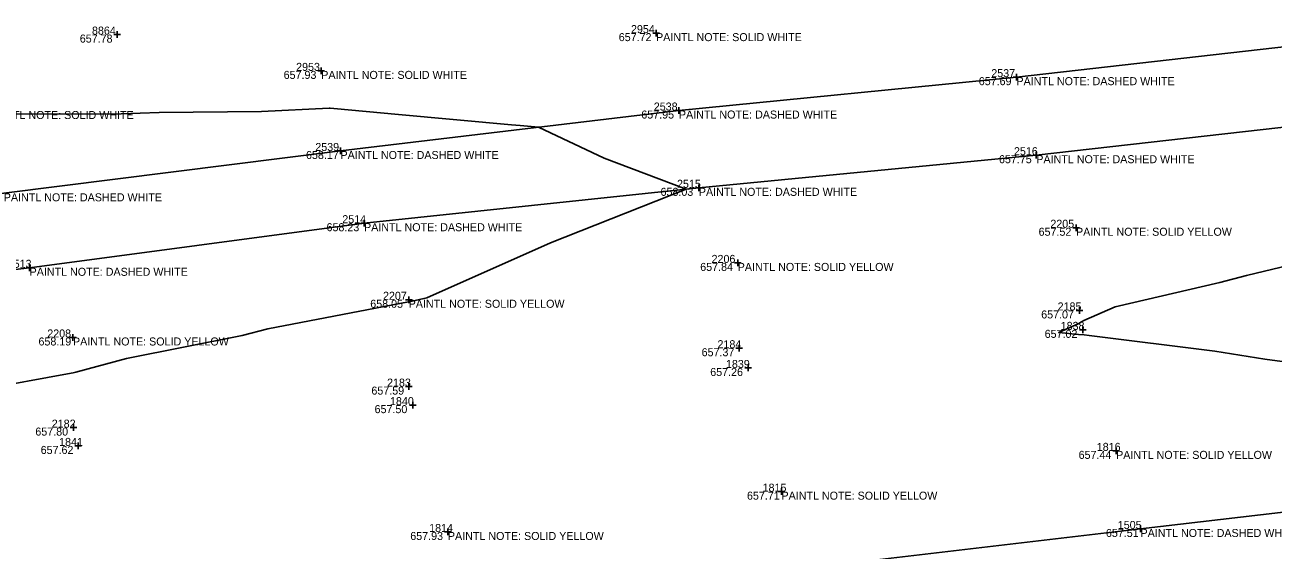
# Model space of a CAD drawing. Extents: x 2129350 to 2137777, y 657588 to 659885.
# Drawn here: x 2137058.3 to 2137245.4, y 659645.7 to 659724.4 of the extents above; entities that cross this region are included whole.
import ezdxf

# ---------------------------------------------------------------- set-up
doc = ezdxf.new("R2010")
doc.units = 0
for name, color, linetype in [('DT_X_Contour_Minor', 7, 'Continuous'), ('PV_X_COP', 7, 'Continuous'), ('SV_X_Shot_Marker', 7, 'Continuous'), ('SV_X_Text_Comment', 7, 'Continuous'), ('SV_X_Text_Elevation', 7, 'Continuous'), ('SV_X_Text_Name', 7, 'Continuous')]:
    doc.layers.add(name, color=color, linetype=linetype)

msp = doc.modelspace()

# ---------------------------------------------------------------- linework, layer by layer
at = {"layer": 'DT_X_Contour_Minor'}
for points in [[(2137116.29, 659683.03), (2137118.51, 659683.54), (2137137.06, 659691.75), (2137157.37, 659699.81), (2137145.11, 659704.45), (2137135.27, 659709.08), (2137132.5, 659709.34), (2137131.2, 659709.45), (2137114.27, 659711.01), (2137104.58, 659711.89), (2137104.03, 659711.94), (2137103.86, 659711.94), (2137093.74, 659711.47), (2137078.4, 659711.32), (2137072.7, 659711.09), (2137052.86, 659711.04)], [(2137256.02, 659672.76), (2137244.11, 659674.35), (2137236.61, 659675.53), (2137217.81, 659677.88), (2137217.78, 659677.88), (2137217.03, 659677.98), (2137216.21, 659678.06), (2137213.24, 659678.32), (2137216.22, 659679.69), (2137216.64, 659679.93), (2137217.01, 659680.12), (2137221.71, 659682.2), (2137237.37, 659685.81), (2137241.36, 659686.88), (2137256.96, 659690.6)], [(2137051.49, 659669.74), (2137065.18, 659672.25), (2137065.5, 659672.31), (2137065.89, 659672.39), (2137073.51, 659674.44), (2137090.83, 659677.9), (2137094.66, 659678.87), (2137115.77, 659682.91), (2137115.79, 659682.91), (2137116.29, 659683.03)]]:
    msp.add_lwpolyline(points, dxfattribs=at)
at = {"layer": 'PV_X_COP'}
for points in [[(2137257.06, 659722.27), (2137206.89, 659716.59), (2137156.3, 659711.59), (2137105.57, 659705.53), (2137055.1, 659699.19), (2137005.93, 659693.46), (2136955.46, 659687.38), (2136905.63, 659680.54), (2136855.28, 659674.03), (2136806.16, 659666.32), (2136755.72, 659659.78), (2136705.35, 659652.39), (2136656.43, 659644.16), (2136606.64, 659635.79), (2136556.63, 659628.33), (2136507.53, 659620.32), (2136457.84, 659611.83), (2136408.59, 659602.41), (2136359.31, 659593.78), (2136309.46, 659585.92)], [(2136262.67, 659564.74), (2136312.74, 659573.59), (2136362.49, 659582.53), (2136411.74, 659591.62), (2136460.92, 659600.37), (2136510.74, 659608.63), (2136559.31, 659616.9), (2136609.93, 659625.35), (2136658.93, 659633.26), (2136709.13, 659640.87), (2136758.98, 659648.28), (2136809.29, 659654.8), (2136858.72, 659661.88), (2136908.68, 659668.97), (2136958.53, 659675.77), (2137008.35, 659682.06), (2137058.97, 659688.03), (2137109.1, 659694.71), (2137159.29, 659700.01), (2137209.87, 659704.9), (2137260.68, 659710.66)], [(2137275.59, 659654.74), (2137225.49, 659648.9), (2137175.37, 659643.04), (2137124.94, 659636.74), (2137074.86, 659630.47), (2137024.65, 659623.94), (2136974.44, 659617.7), (2136924.61, 659610.44), (2136875.04, 659603.35), (2136825.3, 659596.22), (2136775.02, 659588.45), (2136725.25, 659580.73), (2136676.14, 659572.88), (2136626.42, 659564.48), (2136576.82, 659555.17), (2136527.33, 659546.2), (2136478.17, 659536.47), (2136428.93, 659527.79), (2136379.64, 659519.25), (2136329.85, 659510.95), (2136280.38, 659502.64)]]:
    msp.add_lwpolyline(points, dxfattribs=at)
at = {"layer": 'SV_X_Shot_Marker'}
for p, q in [((2137071.6, 659722.97), (2137072.6, 659722.97)), ((2137072.1, 659723.47), (2137072.1, 659722.47)), ((2137072.1, 659722.97), (2137072.1, 659722.97)), ((2137152.37, 659723.19), (2137153.37, 659723.19)), ((2137152.87, 659723.69), (2137152.87, 659722.69)), ((2137152.87, 659723.19), (2137152.87, 659723.19)), ((2137102.19, 659717.53), (2137103.19, 659717.53)), ((2137102.69, 659718.03), (2137102.69, 659717.03)), ((2137102.69, 659717.53), (2137102.69, 659717.53)), ((2137206.89, 659717.09), (2137206.89, 659716.09)), ((2137206.39, 659716.59), (2137207.39, 659716.59)), ((2137206.89, 659716.59), (2137206.89, 659716.59)), ((2137155.8, 659711.59), (2137156.8, 659711.59)), ((2137156.3, 659712.09), (2137156.3, 659711.09)), ((2137156.3, 659711.59), (2137156.3, 659711.59)), ((2137105.57, 659706.03), (2137105.57, 659705.03)), ((2137105.07, 659705.53), (2137106.07, 659705.53)), ((2137105.57, 659705.53), (2137105.57, 659705.53)), ((2137209.37, 659704.9), (2137210.37, 659704.9)), ((2137209.87, 659705.4), (2137209.87, 659704.4)), ((2137209.87, 659704.9), (2137209.87, 659704.9)), ((2137159.29, 659700.51), (2137159.29, 659699.51)), ((2137158.79, 659700.01), (2137159.79, 659700.01)), ((2137159.29, 659700.01), (2137159.29, 659700.01)), ((2137108.6, 659694.71), (2137109.6, 659694.71)), ((2137109.1, 659695.21), (2137109.1, 659694.21)), ((2137109.1, 659694.71), (2137109.1, 659694.71)), ((2137215.82, 659694.53), (2137215.82, 659693.53)), ((2137215.32, 659694.03), (2137216.32, 659694.03)), ((2137215.82, 659694.03), (2137215.82, 659694.03)), ((2137165.11, 659689.26), (2137165.11, 659688.26)), ((2137058.47, 659688.03), (2137059.47, 659688.03)), ((2137058.97, 659688.53), (2137058.97, 659687.53)), ((2137058.97, 659688.03), (2137058.97, 659688.03)), ((2137164.61, 659688.76), (2137165.61, 659688.76)), ((2137165.11, 659688.76), (2137165.11, 659688.76)), ((2137115.29, 659683.24), (2137116.29, 659683.24)), ((2137115.79, 659683.74), (2137115.79, 659682.74)), ((2137115.79, 659683.24), (2137115.79, 659683.24)), ((2137215.84, 659681.64), (2137216.84, 659681.64)), ((2137216.34, 659682.14), (2137216.34, 659681.14)), ((2137216.34, 659681.64), (2137216.34, 659681.64)), ((2137065.47, 659678.09), (2137065.47, 659677.09)), ((2137216.35, 659678.73), (2137217.35, 659678.73)), ((2137216.85, 659679.23), (2137216.85, 659678.23)), ((2137216.85, 659678.73), (2137216.85, 659678.73)), ((2137064.97, 659677.59), (2137065.97, 659677.59)), ((2137065.47, 659677.59), (2137065.47, 659677.59)), ((2137164.84, 659675.98), (2137165.84, 659675.98)), ((2137165.34, 659676.48), (2137165.34, 659675.48)), ((2137165.34, 659675.98), (2137165.34, 659675.98)), ((2137166.17, 659673.02), (2137167.17, 659673.02)), ((2137166.67, 659673.52), (2137166.67, 659672.52)), ((2137166.67, 659673.02), (2137166.67, 659673.02)), ((2137115.33, 659670.23), (2137116.33, 659670.23)), ((2137115.83, 659670.73), (2137115.83, 659669.73)), ((2137115.83, 659670.23), (2137115.83, 659670.23)), ((2137115.9, 659667.45), (2137116.9, 659667.45)), ((2137116.4, 659667.95), (2137116.4, 659666.95)), ((2137116.4, 659667.45), (2137116.4, 659667.45)), ((2137065.55, 659664.58), (2137065.55, 659663.58)), ((2137065.05, 659664.08), (2137066.05, 659664.08)), ((2137065.55, 659664.08), (2137065.55, 659664.08)), ((2137065.76, 659661.34), (2137066.76, 659661.34)), ((2137066.26, 659661.84), (2137066.26, 659660.84)), ((2137066.26, 659661.34), (2137066.26, 659661.34)), ((2137221.83, 659661.1), (2137221.83, 659660.1)), ((2137221.33, 659660.6), (2137222.33, 659660.6)), ((2137221.83, 659660.6), (2137221.83, 659660.6)), ((2137171.17, 659654.49), (2137172.17, 659654.49)), ((2137171.67, 659654.99), (2137171.67, 659653.99)), ((2137171.67, 659654.49), (2137171.67, 659654.49)), ((2137121.17, 659648.45), (2137122.17, 659648.45)), ((2137121.67, 659648.95), (2137121.67, 659647.95)), ((2137121.67, 659648.45), (2137121.67, 659648.45)), ((2137224.99, 659648.9), (2137225.99, 659648.9)), ((2137225.49, 659649.4), (2137225.49, 659648.4)), ((2137225.49, 659648.9), (2137225.49, 659648.9))]:
    msp.add_line(p, q, dxfattribs=at)

# ---------------------------------------------------------------- texts
at = {"layer": 'SV_X_Text_Comment'}
for s, p in [('PAINTL NOTE: SOLID WHITE', (2137152.87, 659721.99)), ('PAINTL NOTE: SOLID WHITE', (2137102.69, 659716.33)), ('PAINTL NOTE: DASHED WHITE', (2137206.89, 659715.39)), ('PAINTL NOTE: SOLID WHITE', (2137052.73, 659710.32)), ('PAINTL NOTE: DASHED WHITE', (2137156.3, 659710.39)), ('PAINTL NOTE: DASHED WHITE', (2137105.57, 659704.33)), ('PAINTL NOTE: DASHED WHITE', (2137209.87, 659703.7)), ('PAINTL NOTE: DASHED WHITE', (2137055.1, 659697.99)), ('PAINTL NOTE: DASHED WHITE', (2137159.29, 659698.81)), ('PAINTL NOTE: DASHED WHITE', (2137109.1, 659693.51)), ('PAINTL NOTE: SOLID YELLOW', (2137215.82, 659692.83)), ('PAINTL NOTE: DASHED WHITE', (2137058.97, 659686.83)), ('PAINTL NOTE: SOLID YELLOW', (2137165.11, 659687.56)), ('PAINTL NOTE: SOLID YELLOW', (2137115.79, 659682.04)), ('PAINTL NOTE: SOLID YELLOW', (2137065.47, 659676.39)), ('PAINTL NOTE: SOLID YELLOW', (2137221.83, 659659.4)), ('PAINTL NOTE: SOLID YELLOW', (2137171.67, 659653.29)), ('PAINTL NOTE: SOLID YELLOW', (2137121.67, 659647.25)), ('PAINTL NOTE: DASHED WHITE', (2137225.49, 659647.7))]:
    msp.add_text(s, height=1.2, dxfattribs=at).set_placement(p)
at = {"layer": 'SV_X_Text_Elevation'}
for s, p in [('657.78', (2137066.49, 659721.77)), ('657.72', (2137147.28, 659721.99)), ('657.93', (2137097.05, 659716.33)), ('657.69', (2137201.24, 659715.39)), ('657.95', (2137150.66, 659710.39)), ('658.17', (2137100.4, 659704.33)), ('657.75', (2137204.27, 659703.7)), ('658.03', (2137153.54, 659698.81)), ('658.23', (2137103.48, 659693.51)), ('657.52', (2137210.21, 659692.83)), ('657.84', (2137159.49, 659687.56)), ('658.05', (2137110.03, 659682.04)), ('657.07', (2137210.6, 659680.44)), ('657.02', (2137211.12, 659677.53)), ('658.19', (2137060.3, 659676.39)), ('657.37', (2137159.7, 659674.78)), ('657.26', (2137160.99, 659671.82)), ('657.59', (2137110.2, 659669.03)), ('657.50', (2137110.68, 659666.25)), ('657.80', (2137059.83, 659662.89)), ('657.62', (2137060.63, 659660.14)), ('657.44', (2137216.21, 659659.4)), ('657.71', (2137166.5, 659653.29)), ('657.93', (2137116.03, 659647.25)), ('657.51', (2137220.3, 659647.7))]:
    msp.add_text(s, height=1.2, dxfattribs=at).set_placement(p)
at = {"layer": 'SV_X_Text_Name'}
for s, p in [('2954', (2137149.11, 659723.19)), ('8864', (2137068.32, 659722.97)), ('2953', (2137098.92, 659717.53)), ('2537', (2137203.12, 659716.59)), ('2538', (2137152.53, 659711.59)), ('2539', (2137101.79, 659705.53)), ('2516', (2137206.52, 659704.9)), ('2515', (2137156.01, 659700.01)), ('2514', (2137105.84, 659694.71)), ('2205', (2137211.97, 659694.03)), ('2513', (2137055.69, 659688.03)), ('2206', (2137161.19, 659688.76)), ('2207', (2137111.94, 659683.24)), ('2185', (2137213.06, 659681.64)), ('1838', (2137213.52, 659678.73)), ('2208', (2137061.62, 659677.59)), ('2184', (2137162.08, 659675.98)), ('1839', (2137163.35, 659673.02)), ('2183', (2137112.55, 659670.23)), ('1840', (2137112.99, 659667.45)), ('2182', (2137062.29, 659664.08)), ('1841', (2137063.39, 659661.34)), ('1816', (2137218.93, 659660.6)), ('1815', (2137168.84, 659654.49)), ('1814', (2137118.86, 659648.45)), ('1505', (2137222.08, 659648.9))]:
    msp.add_text(s, height=1.2, dxfattribs=at).set_placement(p)

doc.saveas('drawing.dxf')
